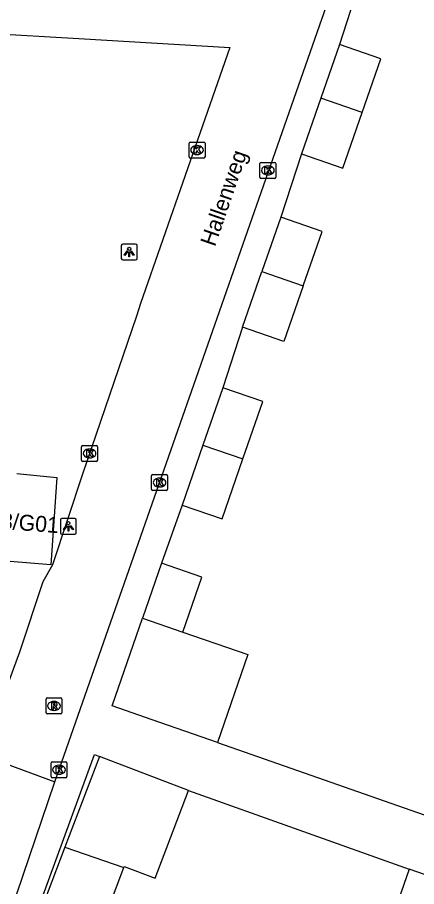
# Model space of a CAD drawing. Extents: x 160356 to 161355, y 381727 to 382845.
# Drawn here: x 160622.2 to 160647.3, y 382168.2 to 382222.9 of the extents above; entities that cross this region are included whole.
import ezdxf

# ---------------------------------------------------------------- set-up
doc = ezdxf.new("R2010")
doc.units = 0
for name, color, linetype in [('IMGEO_Kolk', 7, 'Continuous'), ('IMGEO_Lichtpunt', 7, 'Continuous'), ('IMGEO_Openbare_ruimte_label', 7, 'Continuous'), ('IMGEO_Pand', 7, 'Continuous'), ('IMGEO_Pand_nummerreeks', 7, 'Continuous'), ('IMGEO_Rijbaan_lokaal_open', 7, 'Continuous'), ('IMGEO_Rioolput', 7, 'Continuous'), ('IMGEO_Voetpad_open', 7, 'Continuous')]:
    doc.layers.add(name, color=color, linetype=linetype)

msp = doc.modelspace()

# ---------------------------------------------------------------- linework, layer by layer
at = {"layer": 'IMGEO_Kolk'}
for p, q in [((160632.991, 382214.126), (160632.991, 382214.978)), ((160633.066, 382215.052), (160633.918, 382215.052)), ((160633.479, 382214.832), (160633.504, 382214.832)), ((160633.992, 382214.978), (160633.992, 382214.126)), ((160633.918, 382214.052), (160633.066, 382214.052)), ((160633.502, 382214.272), (160633.477, 382214.272)), ((160637.447, 382212.847), (160637.447, 382213.699)), ((160637.522, 382213.773), (160638.374, 382213.773)), ((160637.935, 382213.553), (160637.96, 382213.553)), ((160638.448, 382213.699), (160638.448, 382212.847)), ((160637.958, 382212.993), (160637.933, 382212.993)), ((160638.374, 382212.773), (160637.522, 382212.773)), ((160626.226, 382195.046), (160626.226, 382195.898)), ((160626.301, 382195.972), (160627.153, 382195.972)), ((160626.714, 382195.752), (160626.739, 382195.752)), ((160627.227, 382195.898), (160627.227, 382195.046)), ((160627.153, 382194.972), (160626.301, 382194.972)), ((160626.737, 382195.192), (160626.712, 382195.192)), ((160630.631, 382193.216), (160630.631, 382194.068)), ((160630.706, 382194.142), (160631.558, 382194.142)), ((160631.119, 382193.922), (160631.144, 382193.922)), ((160631.632, 382194.068), (160631.632, 382193.216)), ((160631.142, 382193.362), (160631.117, 382193.362)), ((160631.558, 382193.142), (160630.706, 382193.142)), ((160624.3, 382175.152), (160624.3, 382176.004)), ((160624.375, 382176.078), (160625.227, 382176.078)), ((160624.788, 382175.858), (160624.813, 382175.858)), ((160625.301, 382176.004), (160625.301, 382175.152)), ((160624.811, 382175.298), (160624.786, 382175.298)), ((160625.227, 382175.078), (160624.375, 382175.078))]:
    msp.add_line(p, q, dxfattribs=at)
for points in [[(160632.991, 382214.126), (160632.991, 382214.978)], [(160633.066, 382215.052), (160633.918, 382215.052)], [(160633.312, 382214.752), (160633.435, 382214.752), (160633.435, 382214.601), (160633.565, 382214.752), (160633.729, 382214.752), (160633.583, 382214.601), (160633.736, 382214.352), (160633.584, 382214.352), (160633.499, 382214.516), (160633.435, 382214.449), (160633.435, 382214.352), (160633.312, 382214.352), (160633.312, 382214.752)], [(160633.992, 382214.978), (160633.992, 382214.126)], [(160633.918, 382214.052), (160633.066, 382214.052)], [(160637.447, 382212.847), (160637.447, 382213.699)], [(160637.522, 382213.773), (160638.374, 382213.773)], [(160638.448, 382213.699), (160638.448, 382212.847)], [(160637.768, 382213.473), (160637.891, 382213.473), (160637.891, 382213.322), (160638.021, 382213.473), (160638.185, 382213.473), (160638.039, 382213.322), (160638.192, 382213.073), (160638.04, 382213.073), (160637.955, 382213.237), (160637.891, 382213.17), (160637.891, 382213.073), (160637.768, 382213.073), (160637.768, 382213.473)], [(160638.374, 382212.773), (160637.522, 382212.773)], [(160626.226, 382195.046), (160626.226, 382195.898)], [(160626.301, 382195.972), (160627.153, 382195.972)], [(160626.547, 382195.672), (160626.67, 382195.672), (160626.67, 382195.521), (160626.8, 382195.672), (160626.964, 382195.672), (160626.818, 382195.521), (160626.971, 382195.272), (160626.819, 382195.272), (160626.734, 382195.436), (160626.67, 382195.369), (160626.67, 382195.272), (160626.547, 382195.272), (160626.547, 382195.672)], [(160627.227, 382195.898), (160627.227, 382195.046)], [(160627.153, 382194.972), (160626.301, 382194.972)], [(160630.631, 382193.216), (160630.631, 382194.068)], [(160630.706, 382194.142), (160631.558, 382194.142)], [(160630.952, 382193.842), (160631.075, 382193.842), (160631.075, 382193.691), (160631.205, 382193.842), (160631.369, 382193.842), (160631.223, 382193.691), (160631.376, 382193.442), (160631.224, 382193.442), (160631.139, 382193.606), (160631.075, 382193.539), (160631.075, 382193.442), (160630.952, 382193.442), (160630.952, 382193.842)], [(160631.632, 382194.068), (160631.632, 382193.216)], [(160631.558, 382193.142), (160630.706, 382193.142)], [(160624.3, 382175.152), (160624.3, 382176.004)], [(160624.375, 382176.078), (160625.227, 382176.078)], [(160624.621, 382175.778), (160624.744, 382175.778), (160624.744, 382175.627), (160624.874, 382175.778), (160625.038, 382175.778), (160624.892, 382175.627), (160625.045, 382175.378), (160624.893, 382175.378), (160624.808, 382175.542), (160624.744, 382175.475), (160624.744, 382175.378), (160624.621, 382175.378), (160624.621, 382175.778)], [(160625.301, 382176.004), (160625.301, 382175.152)], [(160625.227, 382175.078), (160624.375, 382175.078)]]:
    msp.add_lwpolyline(points, dxfattribs=at)
for centre, start, end in [((160633.068, 382214.976), 91.552, 178.448), ((160633.068, 382214.976), 91.552, 178.448), ((160633.916, 382214.976), 1.552, 88.448), ((160633.916, 382214.976), 1.552, 88.448), ((160633.068, 382214.128), 181.552, 268.448), ((160633.068, 382214.128), 181.552, 268.448), ((160633.916, 382214.128), 271.552, 358.448), ((160633.916, 382214.128), 271.552, 358.448), ((160637.524, 382213.697), 91.552, 178.448), ((160637.524, 382213.697), 91.552, 178.448), ((160638.372, 382213.697), 1.552, 88.448), ((160638.372, 382213.697), 1.552, 88.448), ((160637.524, 382212.849), 181.552, 268.448), ((160637.524, 382212.849), 181.552, 268.448), ((160638.372, 382212.849), 271.552, 358.448), ((160638.372, 382212.849), 271.552, 358.448), ((160626.303, 382195.896), 91.552, 178.448), ((160626.303, 382195.896), 91.552, 178.448), ((160627.151, 382195.896), 1.552, 88.448), ((160627.151, 382195.896), 1.552, 88.448), ((160626.303, 382195.048), 181.552, 268.448), ((160626.303, 382195.048), 181.552, 268.448), ((160627.151, 382195.048), 271.552, 358.448), ((160627.151, 382195.048), 271.552, 358.448), ((160630.708, 382194.066), 91.552, 178.448), ((160630.708, 382194.066), 91.552, 178.448), ((160631.556, 382194.066), 1.552, 88.448), ((160631.556, 382194.066), 1.552, 88.448), ((160630.708, 382193.218), 181.552, 268.448), ((160630.708, 382193.218), 181.552, 268.448), ((160631.556, 382193.218), 271.552, 358.448), ((160631.556, 382193.218), 271.552, 358.448), ((160624.377, 382176.002), 91.552, 178.448), ((160624.377, 382176.002), 91.552, 178.448), ((160625.225, 382176.002), 1.552, 88.448), ((160625.225, 382176.002), 1.552, 88.448), ((160624.377, 382175.154), 181.552, 268.448), ((160624.377, 382175.154), 181.552, 268.448), ((160625.225, 382175.154), 271.552, 358.448), ((160625.225, 382175.154), 271.552, 358.448)]:
    msp.add_arc(centre, 0.0765, start, end, dxfattribs=at)
for centre, major_axis, ratio, start_param, end_param in [((160633.478, 382214.552), (-0.387, 0.002), 0.722429, 4.712389, 7.853982), ((160633.503, 382214.552), (-0.39, 0.002), 0.717154, 1.570796, 4.712389), ((160637.934, 382213.273), (-0.387, 0.002), 0.722429, 4.712389, 7.853982), ((160637.959, 382213.273), (-0.39, 0.002), 0.717154, 1.570796, 4.712389), ((160626.713, 382195.472), (-0.387, 0.002), 0.722429, 4.712389, 7.853982), ((160626.738, 382195.472), (-0.39, 0.002), 0.717154, 1.570796, 4.712389), ((160631.118, 382193.642), (-0.387, 0.002), 0.722429, 4.712389, 7.853982), ((160631.143, 382193.642), (-0.39, 0.002), 0.717154, 1.570796, 4.712389), ((160624.787, 382175.578), (-0.387, 0.002), 0.722429, 4.712389, 7.853982), ((160624.812, 382175.578), (-0.39, 0.002), 0.717154, 1.570796, 4.712389)]:
    msp.add_ellipse(centre, major_axis=major_axis, ratio=ratio, start_param=start_param, end_param=end_param, dxfattribs=at)
at = {"layer": 'IMGEO_Lichtpunt'}
for p, q in [((160629.626, 382208.64), (160628.818, 382208.64)), ((160629.626, 382208.64), (160628.818, 382208.64)), ((160628.724, 382208.545), (160628.724, 382207.738)), ((160628.724, 382208.545), (160628.724, 382207.738)), ((160629.72, 382207.738), (160629.72, 382208.545)), ((160629.72, 382207.738), (160629.72, 382208.545)), ((160628.818, 382207.644), (160629.626, 382207.644)), ((160628.818, 382207.644), (160629.626, 382207.644)), ((160624.894, 382191.287), (160624.894, 382190.48)), ((160624.894, 382191.287), (160624.894, 382190.48)), ((160625.796, 382191.382), (160624.988, 382191.382)), ((160625.796, 382191.382), (160624.988, 382191.382)), ((160625.89, 382190.48), (160625.89, 382191.287)), ((160625.89, 382190.48), (160625.89, 382191.287)), ((160624.988, 382190.386), (160625.796, 382190.386)), ((160624.988, 382190.386), (160625.796, 382190.386))]:
    msp.add_line(p, q, dxfattribs=at)
for points in [[(160629.098, 382208.209), (160629.137, 382208.181), (160628.949, 382207.919), (160628.911, 382207.946), (160629.098, 382208.209)], [(160629.2, 382208.161), (160629.247, 382208.161), (160629.247, 382207.839), (160629.2, 382207.839), (160629.2, 382208.161)], [(160629.31, 382208.181), (160629.348, 382208.208), (160629.535, 382207.946), (160629.496, 382207.918), (160629.31, 382208.181)], [(160625.268, 382190.951), (160625.307, 382190.923), (160625.119, 382190.661), (160625.081, 382190.688), (160625.268, 382190.951)], [(160625.37, 382190.903), (160625.417, 382190.903), (160625.417, 382190.581), (160625.37, 382190.581), (160625.37, 382190.903)], [(160625.48, 382190.923), (160625.518, 382190.95), (160625.705, 382190.688), (160625.666, 382190.66), (160625.48, 382190.923)]]:
    msp.add_lwpolyline(points, dxfattribs=at)
for centre in [(160629.223, 382208.343), (160625.393, 382191.085)]:
    msp.add_circle(centre, 0.0994, dxfattribs=at)
for centre, start, end in [((160628.818, 382208.545), 90, 180), ((160628.818, 382208.545), 90, 180), ((160629.626, 382208.545), 0, 90), ((160629.626, 382208.545), 0, 90), ((160628.818, 382207.738), 180, 270), ((160628.818, 382207.738), 180, 270), ((160629.626, 382207.738), 270, 0), ((160629.626, 382207.738), 270, 360), ((160624.988, 382191.287), 90, 180), ((160624.988, 382191.287), 90, 180), ((160625.796, 382191.287), 0, 90), ((160625.796, 382191.287), 0, 90), ((160624.988, 382190.48), 180, 270), ((160624.988, 382190.48), 180, 270), ((160625.796, 382190.48), 270, 0), ((160625.796, 382190.48), 270, 360)]:
    msp.add_arc(centre, 0.0946, start, end, dxfattribs=at)
at = {"layer": 'IMGEO_Pand'}
for points in [[(160642.459, 382221.185), (160641.287, 382217.812)], [(160643.886, 382216.911), (160645.058, 382220.281), (160642.459, 382221.185)], [(160641.287, 382217.812), (160640.07, 382214.312)], [(160643.886, 382216.911), (160641.287, 382217.812)], [(160640.07, 382214.312), (160642.669, 382213.409), (160643.886, 382216.911)], [(160638.767, 382210.342), (160637.573, 382206.908)], [(160640.164, 382206.009), (160641.358, 382209.441), (160638.767, 382210.342)], [(160636.36, 382203.416), (160637.573, 382206.908)], [(160637.573, 382206.908), (160640.164, 382206.009)], [(160640.164, 382206.009), (160638.95, 382202.516), (160636.36, 382203.416)], [(160635.117, 382199.609), (160633.864, 382195.996)], [(160636.379, 382195.123), (160637.636, 382198.736), (160635.117, 382199.609)], [(160633.864, 382195.996), (160632.557, 382192.224)], [(160633.864, 382195.996), (160636.379, 382195.123)], [(160632.557, 382192.224), (160635.068, 382191.353), (160636.379, 382195.123)], [(160622.157, 382194.206), (160624.675, 382193.967), (160624.286, 382188.472), (160621.727, 382188.671)], [(160631.261, 382188.569), (160630.064, 382185.117)], [(160632.595, 382184.239), (160633.795, 382187.69), (160631.261, 382188.569)], [(160634.774, 382177.3), (160630.675, 382178.72), (160628.15, 382179.595), (160630.064, 382185.117)], [(160630.064, 382185.117), (160632.595, 382184.239)], [(160632.595, 382184.239), (160636.687, 382182.819), (160634.774, 382177.3)], [(160627.343, 382176.418), (160625.174, 382170.71)], [(160632.962, 382174.283), (160627.343, 382176.418)], [(160628.879, 382169.428), (160628.907, 382169.5), (160630.862, 382168.757), (160632.962, 382174.283)], [(160625.174, 382170.71), (160623.826, 382167.163), (160627.49, 382165.771), (160628.879, 382169.428)], [(160625.174, 382170.71), (160628.879, 382169.428)], [(160646.842, 382169.335), (160645.861, 382166.503), (160643.02, 382167.486), (160642.107, 382164.85)], [(160654.174, 382166.795), (160649.45, 382168.432), (160646.842, 382169.335)]]:
    msp.add_lwpolyline(points, dxfattribs=at)
at = {"layer": 'IMGEO_Rijbaan_lokaal_open'}
for points in [[(160624.54, 382174.828), (160649.821, 382247)], [(160620.253, 382221.901), (160626.057, 382221.56), (160635.558, 382221.001), (160629.938, 382204.897), (160629.671, 382204.116), (160626.275, 382194.168), (160624.387, 382188.463), (160623.792, 382187.389), (160622.316, 382182.98), (160619.935, 382176.513), (160624.54, 382174.828)]]:
    msp.add_lwpolyline(points, dxfattribs=at)
at = {"layer": 'IMGEO_Rioolput'}
for p, q in [((160623.986, 382179.169), (160623.986, 382180.021)), ((160624.061, 382180.095), (160624.913, 382180.095)), ((160624.474, 382179.875), (160624.499, 382179.875)), ((160624.987, 382180.021), (160624.987, 382179.169)), ((160624.913, 382179.095), (160624.061, 382179.095)), ((160624.497, 382179.315), (160624.472, 382179.315))]:
    msp.add_line(p, q, dxfattribs=at)
for points in [[(160623.986, 382179.169), (160623.986, 382180.021)], [(160624.061, 382180.095), (160624.913, 382180.095)], [(160624.575, 382179.793), (160624.323, 382179.795), (160624.323, 382179.395)], [(160624.501, 382179.714), (160624.447, 382179.714), (160624.447, 382179.633)], [(160624.447, 382179.633), (160624.499, 382179.633)], [(160624.987, 382180.021), (160624.987, 382179.169)], [(160624.913, 382179.095), (160624.061, 382179.095)], [(160624.323, 382179.395), (160624.447, 382179.395), (160624.447, 382179.557), (160624.458, 382179.557)], [(160624.505, 382179.528), (160624.576, 382179.395), (160624.716, 382179.395), (160624.651, 382179.521)]]:
    msp.add_lwpolyline(points, dxfattribs=at)
for centre, radius, start, end in [((160624.063, 382180.019), 0.0765, 91.552, 178.448), ((160624.063, 382180.019), 0.0765, 91.552, 178.448), ((160624.483, 382179.822), 0.19, 274.7715, 282.9687), ((160624.507, 382179.618), 0.0964, 77.0061, 93.1865), ((160624.521, 382179.675), 0.0378, 276.6634, 79.6772), ((160624.574, 382179.683), 0.109, 350.3612, 89.416), ((160624.572, 382179.683), 0.112, 277.5842, 350.9817), ((160624.911, 382180.019), 0.0765, 1.552, 88.448), ((160624.911, 382180.019), 0.0765, 1.552, 88.448), ((160624.063, 382179.171), 0.0765, 181.552, 268.448), ((160624.063, 382179.171), 0.0765, 181.552, 268.448), ((160624.457, 382179.504), 0.0533, 26.0293, 88.6989), ((160624.556, 382179.468), 0.108, 29.5134, 73.7905), ((160624.911, 382179.171), 0.0765, 271.552, 358.448), ((160624.911, 382179.171), 0.0765, 271.552, 358.448)]:
    msp.add_arc(centre, radius, start, end, dxfattribs=at)
for centre, major_axis, ratio, start_param, end_param in [((160624.473, 382179.595), (-0.387, 0.002), 0.722429, 4.712389, 7.853982), ((160624.498, 382179.595), (-0.39, 0.002), 0.717154, 1.570796, 4.712389)]:
    msp.add_ellipse(centre, major_axis=major_axis, ratio=ratio, start_param=start_param, end_param=end_param, dxfattribs=at)
at = {"layer": 'IMGEO_Voetpad_open'}
for points in [[(160643.831, 382225.435), (160642.459, 382221.185)], [(160640.07, 382214.312), (160638.767, 382210.342)], [(160636.36, 382203.416), (160635.117, 382199.609)], [(160632.557, 382192.224), (160631.261, 382188.569)], [(160634.774, 382177.3), (160647.781, 382172.741)], [(160622.208, 382163.331), (160627.032, 382176.536), (160627.343, 382176.418)], [(160617.301, 382153.553), (160624.54, 382174.828)], [(160632.962, 382174.283), (160646.842, 382169.335)]]:
    msp.add_lwpolyline(points, dxfattribs=at)

# ---------------------------------------------------------------- texts
at = {"layer": 'IMGEO_Openbare_ruimte_label'}
msp.add_text('Hallenweg', height=1, rotation=70.9128, dxfattribs=at).set_placement((160634.613, 382208.433))
at = {"layer": 'IMGEO_Pand_nummerreeks'}
msp.add_text('13/G01', height=1, rotation=355.619, dxfattribs=at).set_placement((160620.381, 382190.794))

doc.saveas('drawing.dxf')
